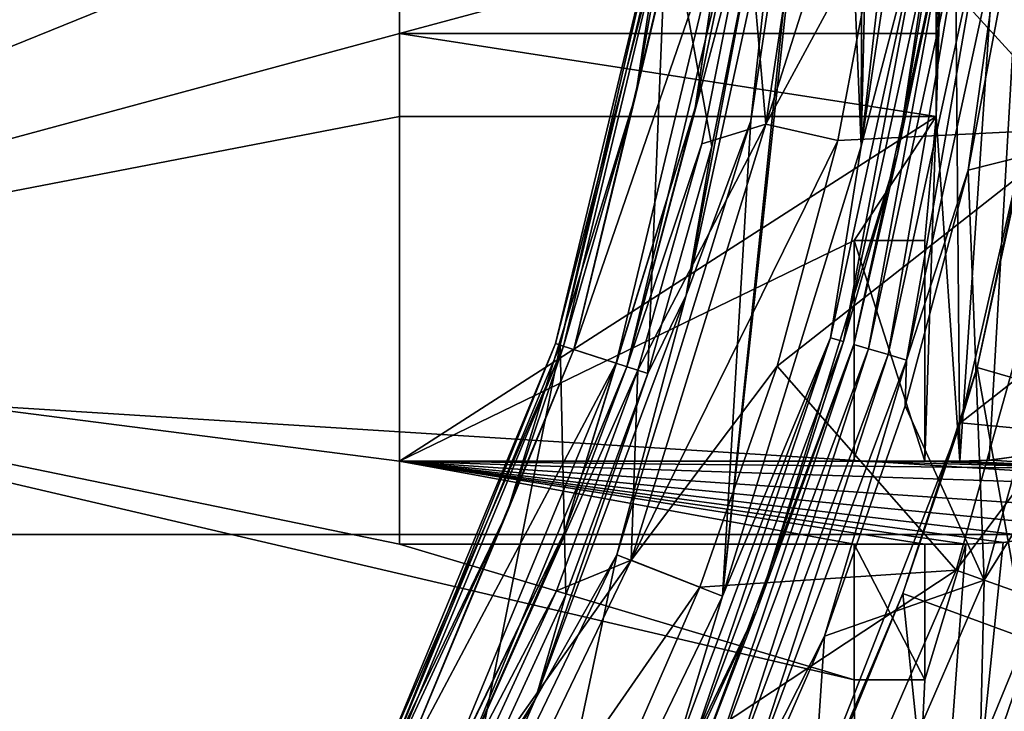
# Model space of a CAD drawing. Header units: millimetres. Extents: x -147 to 148, y -145 to 204.
# Tile 260 of 571: x 11.96 to 17.24, y -6.79 to -3.08. Entities that reach past the tile are written whole.
import ezdxf

# ---------------------------------------------------------------- set-up
doc = ezdxf.new("R2010")
doc.units = ezdxf.units.MM
doc.header["$LTSCALE"] = 26.699852
for name, color, linetype in [('1', 7, 'CONTINUOUS'), ('12', 7, 'CONTINUOUS'), ('13', 7, 'CONTINUOUS'), ('15', 7, 'CONTINUOUS'), ('1905', 7, 'CONTINUOUS'), ('2', 7, 'CONTINUOUS'), ('2017', 7, 'CONTINUOUS'), ('2023', 7, 'CONTINUOUS'), ('2024', 7, 'CONTINUOUS'), ('2026', 7, 'CONTINUOUS'), ('284', 7, 'CONTINUOUS'), ('287', 7, 'CONTINUOUS'), ('288', 7, 'CONTINUOUS'), ('292', 7, 'CONTINUOUS'), ('293', 7, 'CONTINUOUS'), ('296', 7, 'CONTINUOUS'), ('298', 7, 'CONTINUOUS'), ('300', 7, 'CONTINUOUS'), ('302', 7, 'CONTINUOUS'), ('304', 7, 'CONTINUOUS'), ('389', 7, 'CONTINUOUS'), ('390', 7, 'CONTINUOUS'), ('398', 7, 'CONTINUOUS'), ('399', 7, 'CONTINUOUS'), ('400', 7, 'CONTINUOUS'), ('401', 7, 'CONTINUOUS'), ('402', 7, 'CONTINUOUS'), ('403', 7, 'CONTINUOUS'), ('404', 7, 'CONTINUOUS'), ('405', 7, 'CONTINUOUS'), ('417', 7, 'CONTINUOUS'), ('418', 7, 'CONTINUOUS'), ('419', 7, 'CONTINUOUS'), ('420', 7, 'CONTINUOUS'), ('421', 7, 'CONTINUOUS'), ('422', 7, 'CONTINUOUS'), ('423', 7, 'CONTINUOUS'), ('424', 7, 'CONTINUOUS'), ('425', 7, 'CONTINUOUS'), ('426', 7, 'CONTINUOUS'), ('6', 7, 'CONTINUOUS'), ('7', 7, 'CONTINUOUS'), ('702', 7, 'CONTINUOUS'), ('703', 7, 'CONTINUOUS'), ('8', 7, 'CONTINUOUS')]:
    doc.layers.add(name, color=color, linetype=linetype)

msp = doc.modelspace()

# ---------------------------------------------------------------- linework, layer by layer
at = {"layer": '1', "color": 7, "linetype": 'CONTINUOUS', "true_color": 0xd8d8d8}
for points in [[(14.8365, -4.8207, 52.4), (15.4079, -2.4404, 52.4), (14.8365, -4.8207, 50.4536), (14.8365, -4.8207, 52.4)], [(14.8365, -4.8207, 50.4536), (15.4079, -2.4404, 52.4), (15.4079, -2.4404, 50.4536), (14.8365, -4.8207, 50.4536)], [(13.8997, -7.0823, 52.4), (14.8365, -4.8207, 52.4), (13.8997, -7.0822, 50.4536), (13.8997, -7.0823, 52.4)], [(13.8997, -7.0822, 50.4536), (14.8365, -4.8207, 52.4), (14.8365, -4.8207, 50.4536), (13.8997, -7.0822, 50.4536)]]:
    msp.add_3dface(points, dxfattribs=at)
at = {"layer": '12', "color": 7, "linetype": 'CONTINUOUS', "true_color": 0xd8d8d8}
msp.add_3dface([(17.1089, -7.2421, 49.5812), (17.956, -4.7694, 49.5812), (17.2788, -6.915, 49.4893), (17.1089, -7.2421, 49.5812)], dxfattribs=at)
at = {"layer": '13', "color": 7, "linetype": 'CONTINUOUS', "true_color": 0xd8d8d8}
for points in [[(16.6713, -3.8051, 54.4433), (17.0522, -1.2779, 54.4433), (16.956, -2.4379, 54.5493), (16.6713, -3.8051, 54.4433)], [(16.4365, -4.8262, 54.5493), (16.6713, -3.8051, 54.4433), (16.956, -2.4379, 54.5493), (16.4365, -4.8262, 54.5493)], [(16.4365, -4.8262, 54.5493), (16.956, -2.4379, 54.5493), (16.5155, -4.8494, 54.6232), (16.4365, -4.8262, 54.5493)], [(16.5155, -4.8494, 54.6232), (16.956, -2.4379, 54.5493), (17.0375, -2.4496, 54.6232), (16.5155, -4.8494, 54.6232)], [(16.5155, -4.8494, 54.6232), (17.0375, -2.4496, 54.6232), (16.6201, -4.8801, 54.6421), (16.5155, -4.8494, 54.6232)], [(16.6201, -4.8801, 54.6421), (17.0375, -2.4496, 54.6232), (17.1454, -2.4651, 54.6421), (16.6201, -4.8801, 54.6421)], [(16.6201, -4.8801, 54.6421), (17.1454, -2.4651, 54.6421), (16.7183, -4.9089, 54.6001), (16.6201, -4.8801, 54.6421)], [(16.7183, -4.9089, 54.6001), (17.1454, -2.4651, 54.6421), (17.2468, -2.4797, 54.6001), (16.7183, -4.9089, 54.6001)], [(17.05, -3.8915, 54.5102), (16.7183, -4.9089, 54.6001), (17.2468, -2.4797, 54.6001), (17.05, -3.8915, 54.5102)], [(17.2931, -2.6065, 54.5102), (17.05, -3.8915, 54.5102), (17.2468, -2.4797, 54.6001), (17.2931, -2.6065, 54.5102)], [(15.9179, -6.2473, 54.4433), (16.6713, -3.8051, 54.4433), (16.4365, -4.8262, 54.5493), (15.9179, -6.2473, 54.4433)], [(17.05, -3.8915, 54.5102), (16.7115, -5.1548, 54.5102), (16.7183, -4.9089, 54.6001), (17.05, -3.8915, 54.5102)], [(15.5823, -7.1162, 54.5493), (15.9179, -6.2473, 54.4433), (16.4365, -4.8262, 54.5493), (15.5823, -7.1162, 54.5493)], [(15.5823, -7.1162, 54.5493), (16.4365, -4.8262, 54.5493), (15.6572, -7.1504, 54.6232), (15.5823, -7.1162, 54.5493)], [(15.6572, -7.1504, 54.6232), (16.4365, -4.8262, 54.5493), (16.5155, -4.8494, 54.6232), (15.6572, -7.1504, 54.6232)], [(15.6572, -7.1504, 54.6232), (16.5155, -4.8494, 54.6232), (15.7564, -7.1957, 54.6421), (15.6572, -7.1504, 54.6232)], [(15.7564, -7.1957, 54.6421), (16.5155, -4.8494, 54.6232), (16.6201, -4.8801, 54.6421), (15.7564, -7.1957, 54.6421)], [(15.7564, -7.1957, 54.6421), (16.6201, -4.8801, 54.6421), (15.8496, -7.2382, 54.6001), (15.7564, -7.1957, 54.6421)], [(15.8496, -7.2382, 54.6001), (16.6201, -4.8801, 54.6421), (16.7183, -4.9089, 54.6001), (15.8496, -7.2382, 54.6001)], [(16.2796, -6.3892, 54.5102), (15.8496, -7.2382, 54.6001), (16.7183, -4.9089, 54.6001), (16.2796, -6.3892, 54.5102)], [(16.7115, -5.1548, 54.5102), (16.2796, -6.3892, 54.5102), (16.7183, -4.9089, 54.6001), (16.7115, -5.1548, 54.5102)], [(14.809, -8.55, 54.4433), (15.9179, -6.2473, 54.4433), (15.5823, -7.1162, 54.5493), (14.809, -8.55, 54.4433)], [(16.2796, -6.3892, 54.5102), (15.7566, -7.588, 54.5102), (15.8496, -7.2382, 54.6001), (16.2796, -6.3892, 54.5102)]]:
    msp.add_3dface(points, dxfattribs=at)
at = {"layer": '15', "color": 7, "linetype": 'CONTINUOUS', "true_color": 0xd8d8d8}
for points in [[(16.476, -3.7613, 49.4), (16.8526, -1.2632, 49.4), (16.827, -2.4194, 49.4268), (16.476, -3.7613, 49.4)], [(17.0522, -1.2779, 49.6), (16.6713, -3.8051, 49.6), (16.8995, -2.4298, 49.5001), (17.0522, -1.2779, 49.6)], [(16.3114, -4.7895, 49.4268), (16.476, -3.7613, 49.4), (16.827, -2.4194, 49.4268), (16.3114, -4.7895, 49.4268)], [(16.3114, -4.7895, 49.4268), (16.827, -2.4194, 49.4268), (16.3817, -4.8101, 49.5001), (16.3114, -4.7895, 49.4268)], [(16.3817, -4.8101, 49.5001), (16.827, -2.4194, 49.4268), (16.8995, -2.4298, 49.5001), (16.3817, -4.8101, 49.5001)], [(16.6713, -3.8051, 49.6), (16.3817, -4.8101, 49.5001), (16.8995, -2.4298, 49.5001), (16.6713, -3.8051, 49.6)], [(15.7312, -6.1753, 49.4), (16.476, -3.7613, 49.4), (16.3114, -4.7895, 49.4268), (15.7312, -6.1753, 49.4)], [(16.6713, -3.8051, 49.6), (15.9179, -6.2473, 49.6), (16.3817, -4.8101, 49.5001), (16.6713, -3.8051, 49.6)], [(15.4637, -7.0621, 49.4268), (15.7312, -6.1753, 49.4), (16.3114, -4.7895, 49.4268), (15.4637, -7.0621, 49.4268)], [(15.4637, -7.0621, 49.4268), (16.3114, -4.7895, 49.4268), (15.5304, -7.0925, 49.5001), (15.4637, -7.0621, 49.4268)], [(15.5304, -7.0925, 49.5001), (16.3114, -4.7895, 49.4268), (16.3817, -4.8101, 49.5001), (15.5304, -7.0925, 49.5001)], [(15.9179, -6.2473, 49.6), (15.5304, -7.0925, 49.5001), (16.3817, -4.8101, 49.5001), (15.9179, -6.2473, 49.6)], [(14.6349, -8.4513, 49.4), (15.7312, -6.1753, 49.4), (15.4637, -7.0621, 49.4268), (14.6349, -8.4513, 49.4)], [(15.9179, -6.2473, 49.6), (14.809, -8.55, 49.6), (15.5304, -7.0925, 49.5001), (15.9179, -6.2473, 49.6)]]:
    msp.add_3dface(points, dxfattribs=at)
at = {"layer": '1905', "color": 7, "linetype": 'CONTINUOUS', "true_color": 0xd8d8d8}
for points in [[(12.1048, -24.6916, 25.9), (14.8736, -23.1303, 25.9), (63, 0, 25.9), (12.1048, -24.6916, 25.9)], [(63.1841, -3.1434, 25.9), (12.1048, -24.6916, 25.9), (63, 0, 25.9), (63.1841, -3.1434, 25.9)], [(14.8736, -23.1303, 25.9), (17.4512, -21.2528, 25.9), (63, 0, 25.9), (14.8736, -23.1303, 25.9)], [(63.7276, -6.224, 25.9), (12.1048, -24.6916, 25.9), (63.1841, -3.1434, 25.9), (63.7276, -6.224, 25.9)], [(9.171, -25.9257, 25.9), (12.1048, -24.6916, 25.9), (63.7276, -6.224, 25.9), (9.171, -25.9257, 25.9)], [(64.6292, -9.2366, 25.9), (9.171, -25.9257, 25.9), (63.7276, -6.224, 25.9), (64.6292, -9.2366, 25.9)]]:
    msp.add_3dface(points, dxfattribs=at)
at = {"layer": '2', "color": 7, "linetype": 'CONTINUOUS', "true_color": 0xd8d8d8}
for points in [[(17.9842, -1.2302, 57.124), (16.5832, -2.4992, 59.4), (17.6492, -3.6676, 57.124), (17.9842, -1.2302, 57.124)], [(16.5832, -2.4992, 59.4), (16.3498, -3.732, 59.4), (17.6492, -3.6676, 57.124), (16.5832, -2.4992, 59.4)], [(16.3498, -3.732, 59.4), (16.0256, -4.9426, 59.4), (17.6492, -3.6676, 57.124), (16.3498, -3.732, 59.4)], [(17.6492, -3.6676, 57.124), (16.0256, -4.9426, 59.4), (16.9854, -6.0366, 57.124), (17.6492, -3.6676, 57.124)], [(17.6492, -3.6676, 57.124), (16.9854, -6.0366, 57.124), (18.6098, -3.8672, 54.7084), (17.6492, -3.6676, 57.124)], [(18.6098, -3.8672, 54.7084), (16.9854, -6.0366, 57.124), (17.9099, -6.3652, 54.7084), (18.6098, -3.8672, 54.7084)], [(16.0256, -4.9426, 59.4), (15.6109, -6.1273, 59.4), (16.9854, -6.0366, 57.124), (16.0256, -4.9426, 59.4)], [(15.6109, -6.1273, 59.4), (15.11, -7.2758, 59.4), (16.9854, -6.0366, 57.124), (15.6109, -6.1273, 59.4)], [(16.9854, -6.0366, 57.124), (15.11, -7.2758, 59.4), (16.0053, -8.2933, 57.124), (16.9854, -6.0366, 57.124)], [(16.9854, -6.0366, 57.124), (16.0053, -8.2933, 57.124), (17.9099, -6.3652, 54.7084), (16.9854, -6.0366, 57.124)], [(17.9099, -6.3652, 54.7084), (16.0053, -8.2933, 57.124), (16.8763, -8.7446, 54.7084), (17.9099, -6.3652, 54.7084)], [(17.9099, -6.3652, 54.7084), (16.8763, -8.7446, 54.7084), (18.5585, -6.5957, 52.1937), (17.9099, -6.3652, 54.7084)], [(18.5585, -6.5957, 52.1937), (16.8763, -8.7446, 54.7084), (17.4875, -9.0613, 52.1937), (18.5585, -6.5957, 52.1937)]]:
    msp.add_3dface(points, dxfattribs=at)
at = {"layer": '2017', "color": 7, "linetype": 'CONTINUOUS', "true_color": 0xd8d8d8}
for points in [[(16.8515, -7.6337, 49.4), (17.2124, -10.4763, 49.4), (17.3565, -6.4017, 49.4), (16.8515, -7.6337, 49.4)], [(17.2124, -10.4763, 49.4), (18.4782, -8.036, 49.4), (17.3565, -6.4017, 49.4), (17.2124, -10.4763, 49.4)]]:
    msp.add_3dface(points, dxfattribs=at)
at = {"layer": '2023', "color": 7, "linetype": 'CONTINUOUS', "true_color": 0xd8d8d8}
for points in [[(17.6266, -2.4783, 48.7001), (17.6012, -2.653, 19.9), (17.098, -4.9496, 48.7), (17.6266, -2.4783, 48.7001)], [(17.6012, -2.653, 19.9), (17.0092, -5.2466, 19.9), (17.098, -4.9496, 48.7), (17.6012, -2.653, 19.9)], [(17.098, -4.9496, 48.7), (17.0092, -5.2466, 19.9), (16.6999, -6.1606, 48.7), (17.098, -4.9496, 48.7)], [(17.0092, -5.2466, 19.9), (16.0372, -7.7231, 19.9), (16.6999, -6.1606, 48.7), (17.0092, -5.2466, 19.9)], [(16.6999, -6.1606, 48.7), (16.0372, -7.7231, 19.9), (16.2142, -7.3445, 48.7), (16.6999, -6.1606, 48.7)]]:
    msp.add_3dface(points, dxfattribs=at)
at = {"layer": '2024', "color": 7, "linetype": 'CONTINUOUS', "true_color": 0xd8d8d8}
for points in [[(17.7704, -5.1445, 49.4), (17.6266, -2.4783, 48.7001), (17.098, -4.9496, 48.7), (17.7704, -5.1445, 49.4)], [(17.3565, -6.4017, 49.4), (17.098, -4.9496, 48.7), (16.6999, -6.1606, 48.7), (17.3565, -6.4017, 49.4)], [(17.3565, -6.4017, 49.4), (17.7704, -5.1445, 49.4), (17.098, -4.9496, 48.7), (17.3565, -6.4017, 49.4)], [(16.8515, -7.6337, 49.4), (16.6999, -6.1606, 48.7), (16.2142, -7.3445, 48.7), (16.8515, -7.6337, 49.4)], [(16.8515, -7.6337, 49.4), (17.3565, -6.4017, 49.4), (16.6999, -6.1606, 48.7), (16.8515, -7.6337, 49.4)]]:
    msp.add_3dface(points, dxfattribs=at)
at = {"layer": '2026', "color": 7, "linetype": 'CONTINUOUS', "true_color": 0xd8d8d8}
for points in [[(17.0092, -5.2466, 19.9), (17.6012, -2.653, 19.9), (20.1603, -2.772, 19.9), (17.0092, -5.2466, 19.9)], [(17.0092, -5.2466, 19.9), (20.1603, -2.772, 19.9), (19.595, -5.4914, 19.9), (17.0092, -5.2466, 19.9)], [(16.0372, -7.7231, 19.9), (17.0092, -5.2466, 19.9), (19.595, -5.4914, 19.9), (16.0372, -7.7231, 19.9)], [(16.0372, -7.7231, 19.9), (19.595, -5.4914, 19.9), (18.6647, -8.1084, 19.9), (16.0372, -7.7231, 19.9)]]:
    msp.add_3dface(points, dxfattribs=at)
at = {"layer": '284', "color": 7, "linetype": 'CONTINUOUS', "true_color": 0xd8d8d8}
for points in [[(14.9347, -4.8526, 55.1033), (15.7466, -2.494, 55.3429), (15.51, -2.4566, 55.1033), (14.9347, -4.8526, 55.1033)], [(15.1626, -4.9266, 55.3429), (15.7466, -2.494, 55.3429), (14.9347, -4.8526, 55.1033), (15.1626, -4.9266, 55.3429)], [(13.9918, -7.1292, 55.1033), (15.1626, -4.9266, 55.3429), (14.9347, -4.8526, 55.1033), (13.9918, -7.1292, 55.1033)], [(14.2052, -7.2379, 55.3429), (15.1626, -4.9266, 55.3429), (13.9918, -7.1292, 55.1033), (14.2052, -7.2379, 55.3429)]]:
    msp.add_3dface(points, dxfattribs=at)
at = {"layer": '287', "color": 7, "linetype": 'CONTINUOUS', "true_color": 0xd8d8d8}
for points in [[(15.8044, -2.5032, 55.4808), (15.2182, -4.9447, 55.4808), (15.8668, -2.5131, 59.1), (15.8044, -2.5032, 55.4808)], [(15.8668, -2.5131, 59.1), (15.2182, -4.9447, 55.4808), (15.6207, -3.7502, 59.1), (15.8668, -2.5131, 59.1)], [(15.6207, -3.7502, 59.1), (15.2182, -4.9447, 55.4808), (15.2783, -4.9642, 59.1), (15.6207, -3.7502, 59.1)], [(15.2182, -4.9447, 55.4808), (14.2574, -7.2645, 55.4808), (15.2783, -4.9642, 59.1), (15.2182, -4.9447, 55.4808)], [(15.2783, -4.9642, 59.1), (14.2574, -7.2645, 55.4808), (14.8417, -6.1477, 59.1), (15.2783, -4.9642, 59.1)], [(14.8417, -6.1477, 59.1), (14.2574, -7.2645, 55.4808), (14.3136, -7.2932, 59.1), (14.8417, -6.1477, 59.1)]]:
    msp.add_3dface(points, dxfattribs=at)
at = {"layer": '288', "color": 7, "linetype": 'CONTINUOUS', "true_color": 0xd8d8d8}
for points in [[(15.7466, -2.494, 55.3429), (15.5848, -3.5571, 55.4061), (15.9408, -1.1946, 55.4061), (15.7466, -2.494, 55.3429)], [(15.5848, -3.5571, 55.4061), (15.8044, -2.5032, 55.4808), (15.9408, -1.1946, 55.4061), (15.5848, -3.5571, 55.4061)], [(15.7466, -2.494, 55.3429), (15.1626, -4.9266, 55.3429), (15.5848, -3.5571, 55.4061), (15.7466, -2.494, 55.3429)], [(15.2182, -4.9447, 55.4808), (15.8044, -2.5032, 55.4808), (15.5848, -3.5571, 55.4061), (15.2182, -4.9447, 55.4808)], [(15.1626, -4.9266, 55.3429), (14.8805, -5.8402, 55.4061), (15.5848, -3.5571, 55.4061), (15.1626, -4.9266, 55.3429)], [(14.8805, -5.8402, 55.4061), (15.2182, -4.9447, 55.4808), (15.5848, -3.5571, 55.4061), (14.8805, -5.8402, 55.4061)], [(15.1626, -4.9266, 55.3429), (14.2052, -7.2379, 55.3429), (14.8805, -5.8402, 55.4061), (15.1626, -4.9266, 55.3429)], [(14.2574, -7.2645, 55.4808), (15.2182, -4.9447, 55.4808), (14.8805, -5.8402, 55.4061), (14.2574, -7.2645, 55.4808)], [(14.2052, -7.2379, 55.3429), (13.8439, -7.9928, 55.4061), (14.8805, -5.8402, 55.4061), (14.2052, -7.2379, 55.3429)], [(13.8439, -7.9928, 55.4061), (14.2574, -7.2645, 55.4808), (14.8805, -5.8402, 55.4061), (13.8439, -7.9928, 55.4061)]]:
    msp.add_3dface(points, dxfattribs=at)
at = {"layer": '292', "color": 7, "linetype": 'CONTINUOUS', "true_color": 0xd8d8d8}
for points in [[(15.4079, -2.4404, 52.4), (14.8365, -4.8207, 52.4), (15.4522, -2.4474, 54.9654), (15.4079, -2.4404, 52.4)], [(15.4522, -2.4474, 54.9654), (14.8365, -4.8207, 52.4), (14.8791, -4.8345, 54.9654), (15.4522, -2.4474, 54.9654)], [(14.8365, -4.8207, 52.4), (13.8997, -7.0823, 52.4), (14.8791, -4.8345, 54.9654), (14.8365, -4.8207, 52.4)], [(14.8791, -4.8345, 54.9654), (13.8997, -7.0823, 52.4), (13.9396, -7.1026, 54.9654), (14.8791, -4.8345, 54.9654)]]:
    msp.add_3dface(points, dxfattribs=at)
at = {"layer": '293', "color": 7, "linetype": 'CONTINUOUS', "true_color": 0xd8d8d8}
for points in [[(14.862, -4.8289, 50.3536), (15.4344, -2.4446, 50.3536), (15.3307, -4.9812, 49.5), (14.862, -4.8289, 50.3536)], [(15.3307, -4.9812, 49.5), (15.4344, -2.4446, 50.3536), (15.6742, -3.7631, 49.5), (15.3307, -4.9812, 49.5)], [(15.6742, -3.7631, 49.5), (15.4344, -2.4446, 50.3536), (15.9212, -2.5217, 49.5), (15.6742, -3.7631, 49.5)], [(13.9236, -7.0944, 50.3536), (14.862, -4.8289, 50.3536), (14.3627, -7.3182, 49.5), (13.9236, -7.0944, 50.3536)], [(14.3627, -7.3182, 49.5), (14.862, -4.8289, 50.3536), (14.8926, -6.1687, 49.5), (14.3627, -7.3182, 49.5)], [(14.8926, -6.1687, 49.5), (14.862, -4.8289, 50.3536), (15.3307, -4.9812, 49.5), (14.8926, -6.1687, 49.5)]]:
    msp.add_3dface(points, dxfattribs=at)
at = {"layer": '296', "color": 7, "linetype": 'CONTINUOUS', "true_color": 0xd8d8d8}
for points in [[(14.8365, -4.8207, 50.4536), (15.4079, -2.4404, 50.4536), (14.862, -4.8289, 50.3536), (14.8365, -4.8207, 50.4536)], [(15.4079, -2.4404, 50.4536), (15.4344, -2.4446, 50.3536), (14.862, -4.8289, 50.3536), (15.4079, -2.4404, 50.4536)], [(13.8997, -7.0822, 50.4536), (14.8365, -4.8207, 50.4536), (13.9236, -7.0944, 50.3536), (13.8997, -7.0822, 50.4536)], [(14.8365, -4.8207, 50.4536), (14.862, -4.8289, 50.3536), (13.9236, -7.0944, 50.3536), (14.8365, -4.8207, 50.4536)]]:
    msp.add_3dface(points, dxfattribs=at)
at = {"layer": '298', "color": 7, "linetype": 'CONTINUOUS', "true_color": 0xd8d8d8}
for points in [[(15.4522, -2.4474, 54.9654), (15.268, -3.4848, 55.0401), (15.6169, -1.1703, 55.0401), (15.4522, -2.4474, 54.9654)], [(15.268, -3.4848, 55.0401), (15.51, -2.4566, 55.1033), (15.6169, -1.1703, 55.0401), (15.268, -3.4848, 55.0401)], [(15.4522, -2.4474, 54.9654), (14.8791, -4.8345, 54.9654), (15.268, -3.4848, 55.0401), (15.4522, -2.4474, 54.9654)], [(14.9347, -4.8526, 55.1033), (15.51, -2.4566, 55.1033), (15.268, -3.4848, 55.0401), (14.9347, -4.8526, 55.1033)], [(14.8791, -4.8345, 54.9654), (14.5781, -5.7215, 55.0401), (15.268, -3.4848, 55.0401), (14.8791, -4.8345, 54.9654)], [(14.5781, -5.7215, 55.0401), (14.9347, -4.8526, 55.1033), (15.268, -3.4848, 55.0401), (14.5781, -5.7215, 55.0401)], [(14.8791, -4.8345, 54.9654), (13.9396, -7.1026, 54.9654), (14.5781, -5.7215, 55.0401), (14.8791, -4.8345, 54.9654)], [(13.9918, -7.1292, 55.1033), (14.9347, -4.8526, 55.1033), (14.5781, -5.7215, 55.0401), (13.9918, -7.1292, 55.1033)], [(13.9396, -7.1026, 54.9654), (13.5625, -7.8303, 55.0401), (14.5781, -5.7215, 55.0401), (13.9396, -7.1026, 54.9654)], [(13.5625, -7.8303, 55.0401), (13.9918, -7.1292, 55.1033), (14.5781, -5.7215, 55.0401), (13.5625, -7.8303, 55.0401)]]:
    msp.add_3dface(points, dxfattribs=at)
at = {"layer": '300', "color": 7, "linetype": 'CONTINUOUS', "true_color": 0xd8d8d8}
for points in [[(16.2471, -1.2178, 49.4), (15.884, -3.6262, 49.4), (16.028, -2.3045, 49.4268), (16.2471, -1.2178, 49.4)], [(15.884, -3.6262, 49.4), (15.5369, -4.562, 49.4268), (16.028, -2.3045, 49.4268), (15.884, -3.6262, 49.4)], [(15.5369, -4.562, 49.4268), (15.9212, -2.5217, 49.5), (16.028, -2.3045, 49.4268), (15.5369, -4.562, 49.4268)], [(15.6742, -3.7631, 49.5), (15.9212, -2.5217, 49.5), (15.5369, -4.562, 49.4268), (15.6742, -3.7631, 49.5)], [(15.884, -3.6262, 49.4), (15.166, -5.9535, 49.4), (15.5369, -4.562, 49.4268), (15.884, -3.6262, 49.4)], [(15.3307, -4.9812, 49.5), (15.6742, -3.7631, 49.5), (15.5369, -4.562, 49.4268), (15.3307, -4.9812, 49.5)], [(15.166, -5.9535, 49.4), (14.7295, -6.7267, 49.4268), (15.5369, -4.562, 49.4268), (15.166, -5.9535, 49.4)], [(14.7295, -6.7267, 49.4268), (15.3307, -4.9812, 49.5), (15.5369, -4.562, 49.4268), (14.7295, -6.7267, 49.4268)], [(14.8926, -6.1687, 49.5), (15.3307, -4.9812, 49.5), (14.7295, -6.7267, 49.4268), (14.8926, -6.1687, 49.5)], [(15.166, -5.9535, 49.4), (14.1091, -8.1477, 49.4), (14.7295, -6.7267, 49.4268), (15.166, -5.9535, 49.4)], [(14.3627, -7.3182, 49.5), (14.8926, -6.1687, 49.5), (14.7295, -6.7267, 49.4268), (14.3627, -7.3182, 49.5)], [(14.1091, -8.1477, 49.4), (13.6223, -8.7545, 49.4268), (14.7295, -6.7267, 49.4268), (14.1091, -8.1477, 49.4)], [(13.6223, -8.7545, 49.4268), (14.3627, -7.3182, 49.5), (14.7295, -6.7267, 49.4268), (13.6223, -8.7545, 49.4268)]]:
    msp.add_3dface(points, dxfattribs=at)
at = {"layer": '302', "color": 7, "linetype": 'CONTINUOUS', "true_color": 0xd8d8d8}
for points in [[(15.9644, -3.6441, 59.4), (16.7235, -1.2533, 59.4), (16.3292, -1.2238, 59.4), (15.9644, -3.6441, 59.4)], [(16.5832, -2.4992, 59.4), (16.7235, -1.2533, 59.4), (15.9644, -3.6441, 59.4), (16.5832, -2.4992, 59.4)], [(16.3498, -3.732, 59.4), (16.5832, -2.4992, 59.4), (15.9644, -3.6441, 59.4), (16.3498, -3.732, 59.4)], [(15.2429, -5.9829, 59.4), (16.3498, -3.732, 59.4), (15.9644, -3.6441, 59.4), (15.2429, -5.9829, 59.4)], [(16.0256, -4.9426, 59.4), (16.3498, -3.732, 59.4), (15.2429, -5.9829, 59.4), (16.0256, -4.9426, 59.4)], [(15.6109, -6.1273, 59.4), (16.0256, -4.9426, 59.4), (15.2429, -5.9829, 59.4), (15.6109, -6.1273, 59.4)], [(14.1809, -8.1881, 59.4), (15.6109, -6.1273, 59.4), (15.2429, -5.9829, 59.4), (14.1809, -8.1881, 59.4)], [(15.11, -7.2758, 59.4), (15.6109, -6.1273, 59.4), (14.1809, -8.1881, 59.4), (15.11, -7.2758, 59.4)]]:
    msp.add_3dface(points, dxfattribs=at)
at = {"layer": '304', "color": 7, "linetype": 'CONTINUOUS', "true_color": 0xd8d8d8}
for points in [[(15.8668, -2.5131, 59.1), (15.9644, -3.6441, 59.4), (16.3292, -1.2238, 59.4), (15.8668, -2.5131, 59.1)], [(15.8668, -2.5131, 59.1), (15.6207, -3.7502, 59.1), (15.9644, -3.6441, 59.4), (15.8668, -2.5131, 59.1)], [(15.2783, -4.9642, 59.1), (15.2429, -5.9829, 59.4), (15.9644, -3.6441, 59.4), (15.2783, -4.9642, 59.1)], [(15.6207, -3.7502, 59.1), (15.2783, -4.9642, 59.1), (15.9644, -3.6441, 59.4), (15.6207, -3.7502, 59.1)], [(15.2783, -4.9642, 59.1), (14.8417, -6.1477, 59.1), (15.2429, -5.9829, 59.4), (15.2783, -4.9642, 59.1)], [(14.3136, -7.2932, 59.1), (14.1809, -8.1881, 59.4), (15.2429, -5.9829, 59.4), (14.3136, -7.2932, 59.1)], [(14.8417, -6.1477, 59.1), (14.3136, -7.2932, 59.1), (15.2429, -5.9829, 59.4), (14.8417, -6.1477, 59.1)]]:
    msp.add_3dface(points, dxfattribs=at)
at = {"layer": '389', "color": 7, "linetype": 'CONTINUOUS', "true_color": 0xd8d8d8}
for points in [[(22.7613, -5.8451, 95.05), (23.3145, -2.9464, 95.05), (-23.3145, -2.9465, 95.05), (22.7613, -5.8451, 95.05)], [(-22.7613, -5.8452, 95.05), (22.7613, -5.8451, 95.05), (-23.3145, -2.9465, 95.05), (-22.7613, -5.8452, 95.05)], [(21.8493, -8.6515, 95.05), (22.7613, -5.8451, 95.05), (-22.7613, -5.8452, 95.05), (21.8493, -8.6515, 95.05)], [(-21.8493, -8.6516, 95.05), (21.8493, -8.6515, 95.05), (-22.7613, -5.8452, 95.05), (-21.8493, -8.6516, 95.05)]]:
    msp.add_3dface(points, dxfattribs=at)
at = {"layer": '390', "color": 7, "linetype": 'CONTINUOUS', "true_color": 0xd8d8d8}
for points in [[(17.0041, -5.4515, 93.05), (16.9656, -0.8078, 93.05), (18.0885, 10.668, 93.05), (17.0041, -5.4515, 93.05)], [(17.1618, -5.4466, 93.05), (17.0041, -5.4515, 93.05), (18.0885, 10.668, 93.05), (17.1618, -5.4466, 93.05)], [(17.3072, -5.426, 93.05), (17.1618, -5.4466, 93.05), (18.0885, 10.668, 93.05), (17.3072, -5.426, 93.05)], [(13.912, 4.0726, 93.05), (13.9223, 3.8736, 93.05), (8.2485, -4.713, 93.05), (13.912, 4.0726, 93.05)], [(8.9369, -3.2219, 93.05), (13.912, 4.0726, 93.05), (8.2485, -4.713, 93.05), (8.9369, -3.2219, 93.05)], [(9.3581, -1.6354, 93.05), (13.912, 4.0726, 93.05), (8.9369, -3.2219, 93.05), (9.3581, -1.6354, 93.05)], [(13.9223, 3.8736, 93.05), (13.9505, 3.6654, 93.05), (8.2485, -4.713, 93.05), (13.9223, 3.8736, 93.05)], [(13.9505, 3.6654, 93.05), (13.9716, 3.5617, 93.05), (8.2485, -4.713, 93.05), (13.9505, 3.6654, 93.05)], [(13.9716, 3.5617, 93.05), (13.9999, 3.4644, 93.05), (8.2485, -4.713, 93.05), (13.9716, 3.5617, 93.05)], [(13.9999, 3.4644, 93.05), (14, 2.3339, 93.05), (8.2485, -4.713, 93.05), (13.9999, 3.4644, 93.05)], [(14, 2.3339, 93.05), (14, 1.8882, 93.05), (8.2485, -4.713, 93.05), (14, 2.3339, 93.05)], [(14, 1.8882, 93.05), (14, 0.1991, 93.05), (8.2485, -4.713, 93.05), (14, 1.8882, 93.05)], [(14, 0.1991, 93.05), (14, -0.2466, 93.05), (8.2485, -4.713, 93.05), (14, 0.1991, 93.05)], [(14, -0.2466, 93.05), (14, -1.9357, 93.05), (8.2485, -4.713, 93.05), (14, -0.2466, 93.05)], [(17.0041, -5.4515, 93.05), (16.8776, -3.6028, 93.05), (16.9656, -0.8078, 93.05), (17.0041, -5.4515, 93.05)], [(16.9656, -0.8078, 93.05), (16.8776, -3.6028, 93.05), (16.9314, -1.1314, 93.05), (16.9656, -0.8078, 93.05)], [(16.8776, -3.6028, 93.05), (16.8776, -3.1572, 93.05), (16.9314, -1.1314, 93.05), (16.8776, -3.6028, 93.05)], [(16.9314, -1.1314, 93.05), (16.8776, -3.1572, 93.05), (16.8776, -2.3814, 93.05), (16.9314, -1.1314, 93.05)], [(14, -1.9357, 93.05), (14, -2.3814, 93.05), (8.2485, -4.713, 93.05), (14, -1.9357, 93.05)], [(14, -2.3814, 93.05), (14, -3.1572, 93.05), (8.2485, -4.713, 93.05), (14, -2.3814, 93.05)], [(16.8776, -3.1572, 93.05), (14, -3.1572, 93.05), (16.8776, -2.3814, 93.05), (16.8776, -3.1572, 93.05)], [(14, -3.1572, 93.05), (14, -2.3814, 93.05), (16.8776, -2.3814, 93.05), (14, -3.1572, 93.05)], [(14, -3.1572, 93.05), (14, -3.6028, 93.05), (8.2485, -4.713, 93.05), (14, -3.1572, 93.05)], [(14, -3.6028, 93.05), (14, -5.4515, 93.05), (8.2485, -4.713, 93.05), (14, -3.6028, 93.05)], [(16.4374, -4.2686, 93.05), (14, -5.4515, 93.05), (16.8776, -3.6028, 93.05), (16.4374, -4.2686, 93.05)], [(14, -5.4515, 93.05), (14, -3.6028, 93.05), (16.8776, -3.6028, 93.05), (14, -5.4515, 93.05)], [(16.8171, -4.2686, 93.05), (16.4374, -4.2686, 93.05), (16.8776, -3.6028, 93.05), (16.8171, -4.2686, 93.05)], [(16.8171, -5.4515, 93.05), (16.8171, -4.2686, 93.05), (16.8776, -3.6028, 93.05), (16.8171, -5.4515, 93.05)], [(17.0041, -5.4515, 93.05), (16.8171, -5.4515, 93.05), (16.8776, -3.6028, 93.05), (17.0041, -5.4515, 93.05)], [(16.4374, -5.4515, 93.05), (14, -5.4515, 93.05), (16.4374, -4.2686, 93.05), (16.4374, -5.4515, 93.05)], [(14, -5.4515, 93.05), (14, -5.8972, 93.05), (8.2485, -4.713, 93.05), (14, -5.4515, 93.05)], [(14, -5.8972, 93.05), (16.4374, -6.6235, 93.05), (8.2485, -4.713, 93.05), (14, -5.8972, 93.05)], [(8.2485, -4.713, 93.05), (16.4374, -6.6235, 93.05), (16.5114, -12.9759, 93.05), (8.2485, -4.713, 93.05)], [(18.0043, -5.3904, 93.05), (18.0762, -5.1538, 93.05), (16.5114, -12.9759, 93.05), (18.0043, -5.3904, 93.05)], [(16.5114, -12.9759, 93.05), (18.0762, -5.1538, 93.05), (18.0889, -10.6673, 93.05), (16.5114, -12.9759, 93.05)], [(17.894, -5.5725, 93.05), (18.0043, -5.3904, 93.05), (16.5114, -12.9759, 93.05), (17.894, -5.5725, 93.05)], [(17.7583, -5.7051, 93.05), (17.894, -5.5725, 93.05), (16.5114, -12.9759, 93.05), (17.7583, -5.7051, 93.05)], [(17.5978, -5.7997, 93.05), (17.7583, -5.7051, 93.05), (16.5114, -12.9759, 93.05), (17.5978, -5.7997, 93.05)], [(17.4223, -5.8587, 93.05), (17.5978, -5.7997, 93.05), (16.5114, -12.9759, 93.05), (17.4223, -5.8587, 93.05)], [(17.2371, -5.8879, 93.05), (17.4223, -5.8587, 93.05), (16.5114, -12.9759, 93.05), (17.2371, -5.8879, 93.05)], [(16.4374, -6.6235, 93.05), (14, -5.8972, 93.05), (16.4374, -5.8972, 93.05), (16.4374, -6.6235, 93.05)], [(17.0371, -5.8972, 93.05), (17.2371, -5.8879, 93.05), (16.5114, -12.9759, 93.05), (17.0371, -5.8972, 93.05)], [(16.8171, -6.6235, 93.05), (17.0371, -5.8972, 93.05), (16.5114, -12.9759, 93.05), (16.8171, -6.6235, 93.05)], [(16.8171, -5.8972, 93.05), (17.0371, -5.8972, 93.05), (16.8171, -6.6235, 93.05), (16.8171, -5.8972, 93.05)], [(16.4374, -6.6235, 93.05), (16.8171, -6.6235, 93.05), (16.5114, -12.9759, 93.05), (16.4374, -6.6235, 93.05)]]:
    msp.add_3dface(points, dxfattribs=at)
at = {"layer": '398', "color": 7, "linetype": 'CONTINUOUS', "true_color": 0xd8d8d8}
for points in [[(16.8776, -3.6028, 92.55), (14, -3.6028, 92.55), (14, -3.1572, 92.55), (16.8776, -3.6028, 92.55)], [(16.8776, -3.1572, 92.55), (16.8776, -3.6028, 92.55), (14, -3.1572, 92.55), (16.8776, -3.1572, 92.55)], [(16.8171, -4.2686, 92.55), (16.8171, -5.4515, 92.55), (16.4374, -4.2686, 92.55), (16.8171, -4.2686, 92.55)], [(16.4374, -4.2686, 92.55), (16.8171, -5.4515, 92.55), (16.4374, -5.4515, 92.55), (16.4374, -4.2686, 92.55)], [(17.3072, -5.426, 92.55), (17.948, -5.4945, 92.55), (17.1705, -5.4459, 92.55), (17.3072, -5.426, 92.55)], [(16.4374, -5.8972, 92.55), (14, -5.8972, 92.55), (14, -5.4515, 92.55), (16.4374, -5.8972, 92.55)], [(16.8171, -5.8972, 92.55), (16.4374, -5.8972, 92.55), (14, -5.4515, 92.55), (16.8171, -5.8972, 92.55)], [(17.0371, -5.8972, 92.55), (16.8171, -5.8972, 92.55), (14, -5.4515, 92.55), (17.0371, -5.8972, 92.55)], [(17.2399, -5.8876, 92.55), (17.0371, -5.8972, 92.55), (14, -5.4515, 92.55), (17.2399, -5.8876, 92.55)], [(17.4223, -5.8587, 92.55), (17.2399, -5.8876, 92.55), (14, -5.4515, 92.55), (17.4223, -5.8587, 92.55)], [(17.5966, -5.8002, 92.55), (17.4223, -5.8587, 92.55), (14, -5.4515, 92.55), (17.5966, -5.8002, 92.55)], [(17.7583, -5.7051, 92.55), (17.5966, -5.8002, 92.55), (14, -5.4515, 92.55), (17.7583, -5.7051, 92.55)], [(17.888, -5.5802, 92.55), (17.7583, -5.7051, 92.55), (14, -5.4515, 92.55), (17.888, -5.5802, 92.55)], [(17.948, -5.4945, 92.55), (17.888, -5.5802, 92.55), (14, -5.4515, 92.55), (17.948, -5.4945, 92.55)], [(16.4374, -5.4515, 92.55), (17.948, -5.4945, 92.55), (14, -5.4515, 92.55), (16.4374, -5.4515, 92.55)], [(16.8171, -5.4515, 92.55), (17.948, -5.4945, 92.55), (16.4374, -5.4515, 92.55), (16.8171, -5.4515, 92.55)], [(17.0041, -5.4515, 92.55), (17.948, -5.4945, 92.55), (16.8171, -5.4515, 92.55), (17.0041, -5.4515, 92.55)], [(17.1705, -5.4459, 92.55), (17.948, -5.4945, 92.55), (17.0041, -5.4515, 92.55), (17.1705, -5.4459, 92.55)], [(16.4374, -6.6235, 92.55), (16.4374, -5.8972, 92.55), (16.8171, -6.6235, 92.55), (16.4374, -6.6235, 92.55)], [(16.8171, -6.6235, 92.55), (16.4374, -5.8972, 92.55), (16.8171, -5.8972, 92.55), (16.8171, -6.6235, 92.55)]]:
    msp.add_3dface(points, dxfattribs=at)
at = {"layer": '399', "color": 7, "linetype": 'CONTINUOUS', "true_color": 0xd8d8d8}
for points in [[(14, -5.8972, 93.05), (14, -5.4515, 93.05), (14, -5.4515, 92.55), (14, -5.8972, 93.05)], [(14, -5.8972, 92.55), (14, -5.8972, 93.05), (14, -5.4515, 92.55), (14, -5.8972, 92.55)]]:
    msp.add_3dface(points, dxfattribs=at)
at = {"layer": '400', "color": 7, "linetype": 'CONTINUOUS', "true_color": 0xd8d8d8}
for points in [[(14, -5.4515, 93.05), (16.4374, -5.4515, 93.05), (14, -5.4515, 92.55), (14, -5.4515, 93.05)], [(16.4374, -5.4515, 93.05), (16.4374, -5.4515, 92.55), (14, -5.4515, 92.55), (16.4374, -5.4515, 93.05)]]:
    msp.add_3dface(points, dxfattribs=at)
at = {"layer": '401', "color": 7, "linetype": 'CONTINUOUS', "true_color": 0xd8d8d8}
for points in [[(16.4374, -5.4515, 93.05), (16.4374, -4.2686, 93.05), (16.4374, -5.4515, 92.55), (16.4374, -5.4515, 93.05)], [(16.4374, -4.2686, 93.05), (16.4374, -4.2686, 92.55), (16.4374, -5.4515, 92.55), (16.4374, -4.2686, 93.05)]]:
    msp.add_3dface(points, dxfattribs=at)
at = {"layer": '402', "color": 7, "linetype": 'CONTINUOUS', "true_color": 0xd8d8d8}
for points in [[(16.4374, -4.2686, 93.05), (16.8171, -4.2686, 93.05), (16.8171, -4.2686, 92.55), (16.4374, -4.2686, 93.05)], [(16.4374, -4.2686, 93.05), (16.8171, -4.2686, 92.55), (16.4374, -4.2686, 92.55), (16.4374, -4.2686, 93.05)]]:
    msp.add_3dface(points, dxfattribs=at)
at = {"layer": '403', "color": 7, "linetype": 'CONTINUOUS', "true_color": 0xd8d8d8}
for points in [[(16.8171, -4.2686, 93.05), (16.8171, -5.4515, 93.05), (16.8171, -4.2686, 92.55), (16.8171, -4.2686, 93.05)], [(16.8171, -5.4515, 93.05), (16.8171, -5.4515, 92.55), (16.8171, -4.2686, 92.55), (16.8171, -5.4515, 93.05)]]:
    msp.add_3dface(points, dxfattribs=at)
at = {"layer": '404', "color": 7, "linetype": 'CONTINUOUS', "true_color": 0xd8d8d8}
for points in [[(16.8171, -5.4515, 93.05), (17.0041, -5.4515, 93.05), (17.0041, -5.4515, 92.55), (16.8171, -5.4515, 93.05)], [(16.8171, -5.4515, 93.05), (17.0041, -5.4515, 92.55), (16.8171, -5.4515, 92.55), (16.8171, -5.4515, 93.05)]]:
    msp.add_3dface(points, dxfattribs=at)
at = {"layer": '405', "color": 7, "linetype": 'CONTINUOUS', "true_color": 0xd8d8d8}
for points in [[(17.1618, -5.4466, 93.05), (17.3072, -5.426, 93.05), (17.1705, -5.4459, 92.55), (17.1618, -5.4466, 93.05)], [(17.3072, -5.426, 93.05), (17.3072, -5.426, 92.55), (17.1705, -5.4459, 92.55), (17.3072, -5.426, 93.05)], [(17.1618, -5.4466, 93.05), (17.1705, -5.4459, 92.55), (17.0041, -5.4515, 92.55), (17.1618, -5.4466, 93.05)], [(17.0041, -5.4515, 93.05), (17.1618, -5.4466, 93.05), (17.0041, -5.4515, 92.55), (17.0041, -5.4515, 93.05)]]:
    msp.add_3dface(points, dxfattribs=at)
at = {"layer": '417', "color": 7, "linetype": 'CONTINUOUS', "true_color": 0xd8d8d8}
for points in [[(17.4223, -5.8587, 93.05), (17.2371, -5.8879, 93.05), (17.4223, -5.8587, 92.55), (17.4223, -5.8587, 93.05)], [(17.2371, -5.8879, 93.05), (17.2399, -5.8876, 92.55), (17.4223, -5.8587, 92.55), (17.2371, -5.8879, 93.05)], [(17.2371, -5.8879, 93.05), (17.0371, -5.8972, 93.05), (17.2399, -5.8876, 92.55), (17.2371, -5.8879, 93.05)], [(17.0371, -5.8972, 93.05), (17.0371, -5.8972, 92.55), (17.2399, -5.8876, 92.55), (17.0371, -5.8972, 93.05)]]:
    msp.add_3dface(points, dxfattribs=at)
at = {"layer": '418', "color": 7, "linetype": 'CONTINUOUS', "true_color": 0xd8d8d8}
for points in [[(17.0371, -5.8972, 93.05), (16.8171, -5.8972, 93.05), (16.8171, -5.8972, 92.55), (17.0371, -5.8972, 93.05)], [(17.0371, -5.8972, 93.05), (16.8171, -5.8972, 92.55), (17.0371, -5.8972, 92.55), (17.0371, -5.8972, 93.05)]]:
    msp.add_3dface(points, dxfattribs=at)
at = {"layer": '419', "color": 7, "linetype": 'CONTINUOUS', "true_color": 0xd8d8d8}
for points in [[(16.8171, -5.8972, 93.05), (16.8171, -6.6235, 93.05), (16.8171, -5.8972, 92.55), (16.8171, -5.8972, 93.05)], [(16.8171, -6.6235, 93.05), (16.8171, -6.6235, 92.55), (16.8171, -5.8972, 92.55), (16.8171, -6.6235, 93.05)]]:
    msp.add_3dface(points, dxfattribs=at)
at = {"layer": '420', "color": 7, "linetype": 'CONTINUOUS', "true_color": 0xd8d8d8}
for points in [[(16.8171, -6.6235, 93.05), (16.4374, -6.6235, 93.05), (16.4374, -6.6235, 92.55), (16.8171, -6.6235, 93.05)], [(16.8171, -6.6235, 93.05), (16.4374, -6.6235, 92.55), (16.8171, -6.6235, 92.55), (16.8171, -6.6235, 93.05)]]:
    msp.add_3dface(points, dxfattribs=at)
at = {"layer": '421', "color": 7, "linetype": 'CONTINUOUS', "true_color": 0xd8d8d8}
for points in [[(16.4374, -6.6235, 93.05), (16.4374, -5.8972, 93.05), (16.4374, -6.6235, 92.55), (16.4374, -6.6235, 93.05)], [(16.4374, -5.8972, 93.05), (16.4374, -5.8972, 92.55), (16.4374, -6.6235, 92.55), (16.4374, -5.8972, 93.05)]]:
    msp.add_3dface(points, dxfattribs=at)
at = {"layer": '422', "color": 7, "linetype": 'CONTINUOUS', "true_color": 0xd8d8d8}
for points in [[(16.4374, -5.8972, 93.05), (14, -5.8972, 93.05), (16.4374, -5.8972, 92.55), (16.4374, -5.8972, 93.05)], [(14, -5.8972, 93.05), (14, -5.8972, 92.55), (16.4374, -5.8972, 92.55), (14, -5.8972, 93.05)]]:
    msp.add_3dface(points, dxfattribs=at)
at = {"layer": '423', "color": 7, "linetype": 'CONTINUOUS', "true_color": 0xd8d8d8}
for points in [[(14, -3.6028, 93.05), (14, -3.1572, 93.05), (14, -3.1572, 92.55), (14, -3.6028, 93.05)], [(14, -3.6028, 92.55), (14, -3.6028, 93.05), (14, -3.1572, 92.55), (14, -3.6028, 92.55)]]:
    msp.add_3dface(points, dxfattribs=at)
at = {"layer": '424', "color": 7, "linetype": 'CONTINUOUS', "true_color": 0xd8d8d8}
for points in [[(14, -3.1572, 93.05), (16.8776, -3.1572, 93.05), (14, -3.1572, 92.55), (14, -3.1572, 93.05)], [(16.8776, -3.1572, 93.05), (16.8776, -3.1572, 92.55), (14, -3.1572, 92.55), (16.8776, -3.1572, 93.05)]]:
    msp.add_3dface(points, dxfattribs=at)
at = {"layer": '425', "color": 7, "linetype": 'CONTINUOUS', "true_color": 0xd8d8d8}
for points in [[(16.8776, -3.1572, 93.05), (16.8776, -3.6028, 93.05), (16.8776, -3.6028, 92.55), (16.8776, -3.1572, 93.05)], [(16.8776, -3.1572, 93.05), (16.8776, -3.6028, 92.55), (16.8776, -3.1572, 92.55), (16.8776, -3.1572, 93.05)]]:
    msp.add_3dface(points, dxfattribs=at)
at = {"layer": '426', "color": 7, "linetype": 'CONTINUOUS', "true_color": 0xd8d8d8}
for points in [[(16.8776, -3.6028, 93.05), (14, -3.6028, 93.05), (16.8776, -3.6028, 92.55), (16.8776, -3.6028, 93.05)], [(14, -3.6028, 93.05), (14, -3.6028, 92.55), (16.8776, -3.6028, 92.55), (14, -3.6028, 93.05)]]:
    msp.add_3dface(points, dxfattribs=at)
at = {"layer": '6', "color": 7, "linetype": 'CONTINUOUS', "true_color": 0xd8d8d8}
for points in [[(17.2931, -2.6065, 54.5102), (17.8055, -3.7, 52.0794), (17.05, -3.8915, 54.5102), (17.2931, -2.6065, 54.5102)], [(17.8055, -3.7, 52.0794), (17.1358, -6.0901, 52.0794), (17.05, -3.8915, 54.5102), (17.8055, -3.7, 52.0794)], [(17.8055, -3.7, 52.0794), (17.956, -4.7694, 49.5812), (17.1358, -6.0901, 52.0794), (17.8055, -3.7, 52.0794)], [(17.05, -3.8915, 54.5102), (17.1358, -6.0901, 52.0794), (16.7115, -5.1548, 54.5102), (17.05, -3.8915, 54.5102)], [(17.956, -4.7694, 49.5812), (17.1089, -7.2421, 49.5812), (17.1358, -6.0901, 52.0794), (17.956, -4.7694, 49.5812)], [(16.7115, -5.1548, 54.5102), (17.1358, -6.0901, 52.0794), (16.2796, -6.3892, 54.5102), (16.7115, -5.1548, 54.5102)], [(17.1358, -6.0901, 52.0794), (17.1089, -7.2421, 49.5812), (16.1469, -8.3667, 52.0794), (17.1358, -6.0901, 52.0794)], [(17.1358, -6.0901, 52.0794), (16.1469, -8.3667, 52.0794), (16.2796, -6.3892, 54.5102), (17.1358, -6.0901, 52.0794)], [(16.2796, -6.3892, 54.5102), (16.1469, -8.3667, 52.0794), (15.7566, -7.588, 54.5102), (16.2796, -6.3892, 54.5102)]]:
    msp.add_3dface(points, dxfattribs=at)
at = {"layer": '7', "color": 7, "linetype": 'CONTINUOUS', "true_color": 0xd8d8d8}
for points in [[(16.6713, -3.8051, 49.6), (17.0522, -1.2779, 49.6), (16.6713, -3.8051, 54.4433), (16.6713, -3.8051, 49.6)], [(16.6713, -3.8051, 54.4433), (17.0522, -1.2779, 49.6), (17.0522, -1.2779, 54.4433), (16.6713, -3.8051, 54.4433)], [(15.9179, -6.2473, 49.6), (16.6713, -3.8051, 49.6), (15.9179, -6.2473, 54.4433), (15.9179, -6.2473, 49.6)], [(15.9179, -6.2473, 54.4433), (16.6713, -3.8051, 49.6), (16.6713, -3.8051, 54.4433), (15.9179, -6.2473, 54.4433)], [(14.809, -8.55, 49.6), (15.9179, -6.2473, 49.6), (14.809, -8.55, 54.4433), (14.809, -8.55, 49.6)], [(14.809, -8.55, 54.4433), (15.9179, -6.2473, 49.6), (15.9179, -6.2473, 54.4433), (14.809, -8.55, 54.4433)]]:
    msp.add_3dface(points, dxfattribs=at)
at = {"layer": '702', "color": 7, "linetype": 'CONTINUOUS', "true_color": 0xd8d8d8}
for points in [[(16.9061, -14.0777, 91.55), (6.4673, -5.5158, 91.55), (7.2559, -4.4274, 91.55), (16.9061, -14.0777, 91.55)], [(16.9061, -14.0777, 91.55), (5.5158, -6.4673, 91.55), (6.4673, -5.5158, 91.55), (16.9061, -14.0777, 91.55)], [(16.9061, -14.0777, 91.55), (4.4274, -7.2559, 91.55), (5.5158, -6.4673, 91.55), (16.9061, -14.0777, 91.55)]]:
    msp.add_3dface(points, dxfattribs=at)
at = {"layer": '703', "color": 7, "linetype": 'CONTINUOUS', "true_color": 0xd8d8d8}
for points in [[(8.2485, -4.713, 93.05), (16.5114, -12.9759, 93.05), (7.2559, -4.4274, 91.55), (8.2485, -4.713, 93.05)], [(7.2559, -4.4274, 91.55), (16.5114, -12.9759, 93.05), (16.7206, -13.208, 93.0013), (7.2559, -4.4274, 91.55)], [(17.0128, -13.9487, 92.05), (16.9596, -14.0133, 91.8001), (7.2559, -4.4274, 91.55), (17.0128, -13.9487, 92.05)], [(17.0128, -13.9487, 92.05), (7.2559, -4.4274, 91.55), (17.0434, -13.8337, 92.3589), (17.0128, -13.9487, 92.05)], [(16.9596, -14.0133, 91.8001), (16.9061, -14.0777, 91.55), (7.2559, -4.4274, 91.55), (16.9596, -14.0133, 91.8001)], [(17.0434, -13.8337, 92.3589), (7.2559, -4.4274, 91.55), (17.001, -13.6597, 92.6382), (17.0434, -13.8337, 92.3589)], [(17.001, -13.6597, 92.6382), (7.2559, -4.4274, 91.55), (16.8899, -13.4443, 92.8592), (17.001, -13.6597, 92.6382)], [(16.8899, -13.4443, 92.8592), (7.2559, -4.4274, 91.55), (16.7206, -13.208, 93.0013), (16.8899, -13.4443, 92.8592)]]:
    msp.add_3dface(points, dxfattribs=at)
at = {"layer": '8', "color": 7, "linetype": 'CONTINUOUS', "true_color": 0xd8d8d8}
for points in [[(16.476, -3.7613, 49.4), (15.7312, -6.1753, 49.4), (16.3418, -0.5207, 49.4), (16.476, -3.7613, 49.4)], [(15.7312, -6.1753, 49.4), (16.2471, -1.2178, 49.4), (16.3418, -0.5207, 49.4), (15.7312, -6.1753, 49.4)], [(16.482, -0.7757, 49.4), (16.476, -3.7613, 49.4), (16.3418, -0.5207, 49.4), (16.482, -0.7757, 49.4)], [(16.8526, -1.2632, 49.4), (16.476, -3.7613, 49.4), (16.8415, -0.5379, 49.4), (16.8526, -1.2632, 49.4)], [(16.8415, -0.5379, 49.4), (16.476, -3.7613, 49.4), (16.5458, -0.7779, 49.4), (16.8415, -0.5379, 49.4)], [(16.5458, -0.7779, 49.4), (16.476, -3.7613, 49.4), (16.482, -0.7757, 49.4), (16.5458, -0.7779, 49.4)], [(16.2471, -1.2178, 49.4), (15.7312, -6.1753, 49.4), (15.884, -3.6262, 49.4), (16.2471, -1.2178, 49.4)], [(15.884, -3.6262, 49.4), (15.7312, -6.1753, 49.4), (15.166, -5.9535, 49.4), (15.884, -3.6262, 49.4)], [(15.166, -5.9535, 49.4), (14.6349, -8.4513, 49.4), (14.1091, -8.1477, 49.4), (15.166, -5.9535, 49.4)], [(15.7312, -6.1753, 49.4), (14.6349, -8.4513, 49.4), (15.166, -5.9535, 49.4), (15.7312, -6.1753, 49.4)]]:
    msp.add_3dface(points, dxfattribs=at)

doc.saveas('drawing.dxf')
